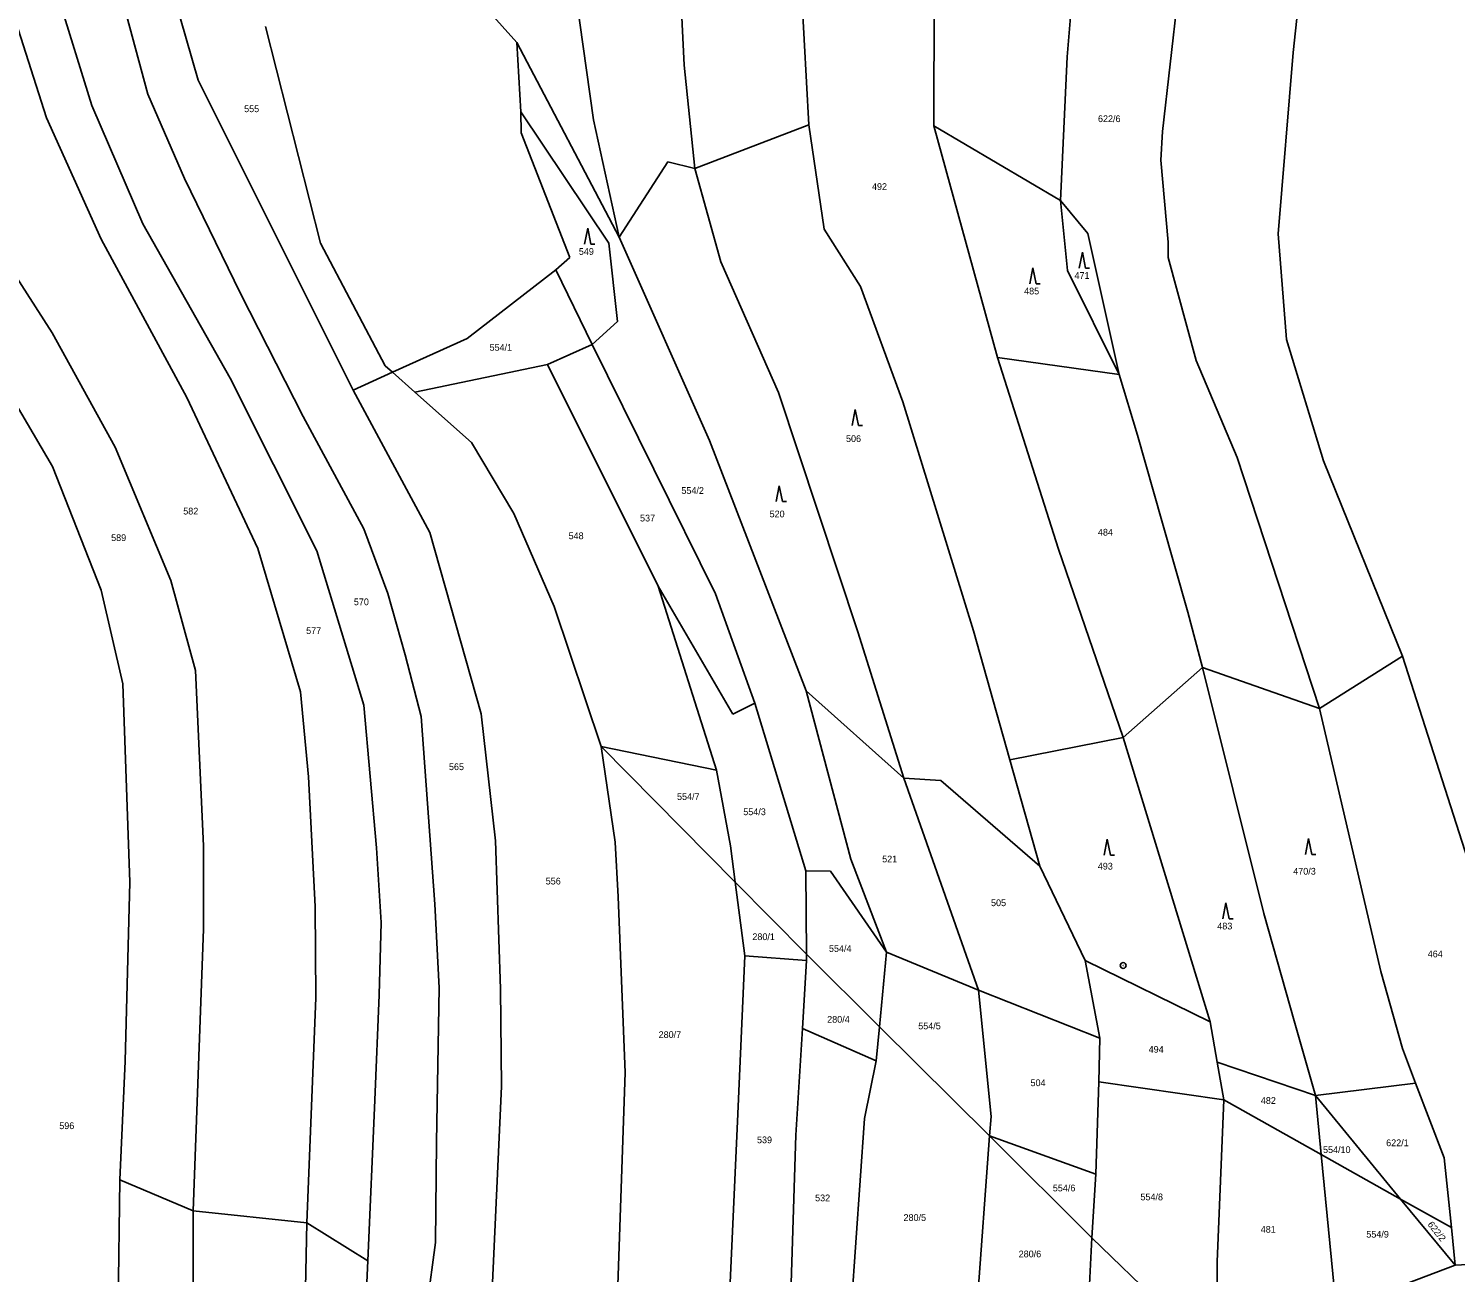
# Model space of a CAD drawing. Extents: x -794142 to -791199, y -1109267 to -1105626.
# Drawn here: x -793027.4 to -792667.2, y -1107092.4 to -1106778.4 of the extents above; entities that cross this region are included whole.
import ezdxf

# ---------------------------------------------------------------- set-up
doc = ezdxf.new("R2010")
doc.units = 0
for name, color, linetype in [('Vrstva 1', 7, 'Continuous'), ('Vrstva 14', 7, 'Continuous'), ('Vrstva 23', 7, 'Continuous'), ('Vrstva 28', 7, 'Continuous')]:
    doc.layers.add(name, color=color, linetype=linetype)

msp = doc.modelspace()

# ---------------------------------------------------------------- linework, layer by layer
at = {"layer": 'Vrstva 1'}
for p, q in [((-792798.93, -1106802.97), (-792798.54, -1106716.27)), ((-793000.73, -1106735.09), (-792984.59, -1106791.43)), ((-792892.68, -1106745.64), (-792884.83, -1106801.46)), ((-792708.25, -1106784.44), (-792704.04, -1106746.77)), ((-793024.4, -1106755.82), (-793011.47, -1106797.81)), ((-792832.97, -1106755.69), (-792830.47, -1106802.75)), ((-792763.19, -1106760.44), (-792765.25, -1106785.54)), ((-792736.23, -1106760.39), (-792741.15, -1106804.4)), ((-793022.9, -1106800.96), (-793034.68, -1106764.01)), ((-792920.55, -1106763.55), (-792904.16, -1106781.96)), ((-792862.97, -1106767.13), (-792861.9, -1106787.69)), ((-793002.68, -1106775.02), (-792997.32, -1106794.98)), ((-792967.56, -1106777.92), (-792953.68, -1106832.62)), ((-792904.16, -1106781.96), (-792903.17, -1106799.43)), ((-792904.16, -1106781.96), (-792878.34, -1106831.08)), ((-792765.25, -1106785.54), (-792766.9, -1106821.83)), ((-792712, -1106830.24), (-792708.25, -1106784.44)), ((-792861.9, -1106787.69), (-792859.2, -1106813.73)), ((-792984.59, -1106791.43), (-792945.48, -1106869.69)), ((-792998.59, -1106827.69), (-793011.47, -1106797.81)), ((-792997.32, -1106794.98), (-792988.06, -1106816.26)), ((-793009.09, -1106831.55), (-793022.9, -1106800.96)), ((-792880.96, -1106832.62), (-792903.17, -1106799.43)), ((-792903.17, -1106799.43), (-792903.03, -1106804.7)), ((-792903.03, -1106804.7), (-792890.82, -1106836.23)), ((-792884.83, -1106801.46), (-792878.34, -1106831.08)), ((-792859.2, -1106813.73), (-792830.47, -1106802.75)), ((-792830.47, -1106802.75), (-792826.59, -1106829.08)), ((-792766.9, -1106821.83), (-792798.93, -1106802.97)), ((-792798.93, -1106802.97), (-792782.8, -1106861.42)), ((-792741.15, -1106804.4), (-792741.57, -1106811.62)), ((-792878.34, -1106831.08), (-792866.03, -1106812.08)), ((-792866.03, -1106812.08), (-792859.2, -1106813.73)), ((-792741.57, -1106811.62), (-792739.78, -1106832.35)), ((-793046.92, -1106815.61), (-793021.45, -1106855.2)), ((-792852.67, -1106837.27), (-792859.2, -1106813.73)), ((-792988.06, -1106816.26), (-792973.88, -1106845.27)), ((-792766.9, -1106821.83), (-792765.15, -1106839.45)), ((-792760.07, -1106830.19), (-792766.9, -1106821.83)), ((-792976.5, -1106866.71), (-792998.59, -1106827.69)), ((-792826.59, -1106829.08), (-792817.43, -1106843.51)), ((-792752.17, -1106865.78), (-792760.07, -1106830.19)), ((-792709.85, -1106856.95), (-792712, -1106830.24)), ((-792987.45, -1106871.52), (-793009.09, -1106831.55)), ((-792953.68, -1106832.62), (-792937.37, -1106863.52)), ((-792878.74, -1106852.35), (-792880.96, -1106832.62)), ((-792878.34, -1106831.08), (-792855.57, -1106882.39)), ((-792739.78, -1106832.35), (-792739.74, -1106836.22)), ((-793021.34, -1106888.99), (-793052.18, -1106836.58)), ((-792890.82, -1106836.23), (-792894.29, -1106839.29)), ((-792838.14, -1106870.27), (-792852.67, -1106837.27)), ((-792739.74, -1106836.22), (-792732.68, -1106862.23)), ((-792894.29, -1106839.29), (-792916.69, -1106856.65)), ((-792894.29, -1106839.29), (-792885.12, -1106858.18)), ((-792765.15, -1106839.45), (-792752.17, -1106865.78)), ((-792817.43, -1106843.51), (-792806.71, -1106872.61)), ((-792958.11, -1106876.34), (-792973.88, -1106845.27)), ((-793021.45, -1106855.2), (-793005.54, -1106884.09)), ((-792885.12, -1106858.18), (-792878.74, -1106852.35)), ((-792916.69, -1106856.65), (-792935.51, -1106865.18)), ((-792885.12, -1106858.18), (-792896.46, -1106863.23)), ((-792885.12, -1106858.18), (-792854.05, -1106921.08)), ((-792700.56, -1106887.52), (-792709.85, -1106856.95)), ((-792782.8, -1106861.42), (-792752.17, -1106865.78)), ((-792782.8, -1106861.42), (-792767.47, -1106909.81)), ((-792732.68, -1106862.23), (-792722.36, -1106886.72)), ((-792935.51, -1106865.18), (-792945.48, -1106869.69)), ((-792937.37, -1106863.52), (-792935.51, -1106865.18)), ((-792935.51, -1106865.18), (-792929.89, -1106870.2)), ((-792896.46, -1106863.23), (-792929.89, -1106870.2)), ((-792868.48, -1106919.18), (-792896.46, -1106863.23)), ((-792752.17, -1106865.78), (-792747.46, -1106881.03)), ((-792954.63, -1106910.26), (-792976.5, -1106866.71)), ((-792945.48, -1106869.69), (-792926.16, -1106905.64)), ((-792969.51, -1106909.67), (-792987.45, -1106871.52)), ((-792929.89, -1106870.2), (-792915.64, -1106882.9)), ((-792818.1, -1106930.71), (-792838.14, -1106870.27)), ((-792806.71, -1106872.61), (-792788.93, -1106930.43)), ((-792942.77, -1106904.71), (-792958.11, -1106876.34)), ((-793005.54, -1106884.09), (-792991.5, -1106917.75)), ((-792915.64, -1106882.9), (-792904.93, -1106900.86)), ((-792855.57, -1106882.39), (-792831.15, -1106945.63)), ((-792747.46, -1106881.03), (-792741.39, -1106902.66)), ((-792722.36, -1106886.72), (-792701.57, -1106950.06)), ((-792680.62, -1106936.85), (-792700.56, -1106887.52)), ((-793021.34, -1106888.99), (-793009.06, -1106920.15)), ((-792904.93, -1106900.86), (-792894.73, -1106924.33)), ((-792942.77, -1106904.71), (-792936.7, -1106921.06)), ((-792926.16, -1106905.64), (-792913.14, -1106951.38)), ((-792741.39, -1106902.66), (-792734.78, -1106925.72)), ((-792969.51, -1106909.67), (-792958.78, -1106945.81)), ((-792954.63, -1106910.26), (-792942.82, -1106949.2)), ((-792767.47, -1106909.81), (-792751.12, -1106957.35)), ((-793009.06, -1106920.15), (-793003.62, -1106943.84)), ((-792991.5, -1106917.75), (-792985.25, -1106940.45)), ((-792853.73, -1106965.66), (-792868.48, -1106919.18)), ((-792849.6, -1106951.5), (-792868.48, -1106919.18)), ((-792936.7, -1106921.06), (-792932.36, -1106936.55)), ((-792854.05, -1106921.08), (-792844.08, -1106948.74)), ((-792894.73, -1106924.33), (-792882.9, -1106959.64)), ((-792734.78, -1106925.72), (-792731.08, -1106939.67)), ((-792806.47, -1106967.67), (-792818.1, -1106930.71)), ((-792788.93, -1106930.43), (-792779.72, -1106963)), ((-792932.36, -1106936.55), (-792928.3, -1106952.11)), ((-792701.57, -1106950.06), (-792680.62, -1106936.85)), ((-792680.62, -1106936.85), (-792657.74, -1107008.3)), ((-792985.25, -1106940.45), (-792983.28, -1106984.76)), ((-792751.12, -1106957.35), (-792731.08, -1106939.67)), ((-792731.08, -1106939.67), (-792701.57, -1106950.06)), ((-792731.08, -1106939.67), (-792715.59, -1107001.83)), ((-793003.62, -1106943.84), (-793001.85, -1106993.86)), ((-792958.78, -1106945.81), (-792956.77, -1106967.34)), ((-792844.08, -1106948.74), (-792849.6, -1106951.5)), ((-792844.08, -1106948.74), (-792831.24, -1106991.02)), ((-792831.15, -1106945.63), (-792819.89, -1106988.11)), ((-792831.15, -1106945.63), (-792806.47, -1106967.67)), ((-792942.82, -1106949.2), (-792939.59, -1106985.19)), ((-792928.3, -1106952.11), (-792924.88, -1106999.42)), ((-792913.14, -1106951.38), (-792909.57, -1106983.45)), ((-792701.57, -1106950.06), (-792686.08, -1107016.41)), ((-792882.9, -1106959.64), (-792849.05, -1106993.88)), ((-792882.9, -1106959.64), (-792853.73, -1106965.66)), ((-792882.9, -1106959.64), (-792879.32, -1106983.84)), ((-792779.72, -1106963), (-792751.12, -1106957.35)), ((-792751.12, -1106957.35), (-792729.2, -1107029.15)), ((-792772.16, -1106989.85), (-792779.72, -1106963)), ((-792853.73, -1106965.66), (-792850.23, -1106984.73)), ((-792956.77, -1106967.34), (-792955.04, -1107000.06)), ((-792806.47, -1106967.67), (-792797.17, -1106968.26)), ((-792806.47, -1106967.67), (-792787.62, -1107021.16)), ((-792797.17, -1106968.26), (-792772.16, -1106989.85)), ((-792983.28, -1106984.76), (-792983.26, -1107005.78)), ((-792909.57, -1106983.45), (-792908.26, -1107020.78)), ((-792879.32, -1106983.84), (-792878.59, -1106997.6)), ((-792849.05, -1106993.88), (-792850.23, -1106984.73)), ((-792939.59, -1106985.19), (-792938.44, -1107004.04)), ((-792819.89, -1106988.11), (-792810.87, -1107011.57)), ((-792831.04, -1107012.09), (-792831.24, -1106991.02)), ((-792831.24, -1106991.02), (-792824.98, -1106991.12)), ((-792824.98, -1106991.12), (-792810.87, -1107011.57)), ((-792772.16, -1106989.85), (-792760.72, -1107013.66)), ((-793001.85, -1106993.86), (-793003.05, -1107039.06)), ((-792849.05, -1106993.88), (-792831.04, -1107012.09)), ((-792846.65, -1107012.45), (-792849.05, -1106993.88)), ((-792924.88, -1106999.42), (-792923.79, -1107020.56)), ((-792878.59, -1106997.6), (-792876.78, -1107041.95)), ((-792955.04, -1107000.06), (-792954.89, -1107023.13)), ((-792715.59, -1107001.83), (-792707.76, -1107029.53)), ((-792983.26, -1107005.78), (-792985.85, -1107076.9)), ((-792938.44, -1107004.04), (-792938.88, -1107022.31)), ((-792846.65, -1107012.45), (-792848.56, -1107056.16)), ((-792846.65, -1107012.45), (-792831.03, -1107013.71)), ((-792832.08, -1107030.84), (-792831.03, -1107013.71)), ((-792831.03, -1107013.71), (-792831.04, -1107012.09)), ((-792812.64, -1107030.38), (-792831.04, -1107012.09)), ((-792812.64, -1107030.38), (-792810.87, -1107011.57)), ((-792810.87, -1107011.57), (-792787.62, -1107021.16)), ((-792760.72, -1107013.66), (-792729.2, -1107029.15)), ((-792760.72, -1107013.66), (-792757.05, -1107033.28)), ((-792686.08, -1107016.41), (-792680.61, -1107035.91)), ((-792923.79, -1107020.56), (-792924.45, -1107059.51)), ((-792908.26, -1107020.78), (-792908.04, -1107045.5)), ((-792954.89, -1107023.13), (-792957.19, -1107079.85)), ((-792938.88, -1107022.31), (-792940.03, -1107048.91)), ((-792787.62, -1107021.16), (-792784.44, -1107053.01)), ((-792787.62, -1107021.16), (-792757.05, -1107033.28)), ((-792833.72, -1107057.79), (-792832.08, -1107030.84)), ((-792832.08, -1107030.84), (-792813.45, -1107039)), ((-792813.45, -1107039), (-792812.64, -1107030.38)), ((-792784.88, -1107057.96), (-792812.64, -1107030.38)), ((-792729.2, -1107029.15), (-792727.38, -1107039.36)), ((-792707.76, -1107029.53), (-792702.6, -1107047.74)), ((-792757.05, -1107033.28), (-792757.29, -1107044.33)), ((-793003.05, -1107039.06), (-793004.33, -1107069.02)), ((-792813.45, -1107039), (-792816.44, -1107053.57)), ((-792680.61, -1107035.91), (-792677.33, -1107044.66)), ((-792879.2, -1107111.32), (-792876.78, -1107041.95)), ((-792727.38, -1107039.36), (-792702.6, -1107047.74)), ((-792727.38, -1107039.36), (-792725.67, -1107048.87)), ((-792908.04, -1107045.5), (-792911.26, -1107116.39)), ((-792757.29, -1107044.33), (-792758.02, -1107067.62)), ((-792757.29, -1107044.33), (-792725.67, -1107048.87)), ((-792677.33, -1107044.66), (-792702.6, -1107047.74)), ((-792677.33, -1107044.66), (-792670.07, -1107063.52)), ((-792940.03, -1107048.91), (-792941.77, -1107089.48)), ((-792725.67, -1107048.87), (-792727.41, -1107089.72)), ((-792725.67, -1107048.87), (-792701.16, -1107062.62)), ((-792702.6, -1107047.74), (-792701.16, -1107062.62)), ((-792702.6, -1107047.74), (-792681.08, -1107073.88)), ((-792784.44, -1107053.01), (-792784.88, -1107057.96)), ((-792848.56, -1107056.16), (-792851, -1107109.74)), ((-792816.44, -1107053.57), (-792820.51, -1107112.13)), ((-792924.45, -1107059.51), (-792924.69, -1107084.87)), ((-792835.35, -1107107.75), (-792833.72, -1107057.79)), ((-792784.88, -1107057.96), (-792788.58, -1107108.38)), ((-792784.88, -1107057.96), (-792758.99, -1107083.68)), ((-792758.02, -1107067.62), (-792784.88, -1107057.96)), ((-792701.16, -1107062.62), (-792697.34, -1107101.91)), ((-792701.16, -1107062.62), (-792681.08, -1107073.88)), ((-792670.07, -1107063.52), (-792668.28, -1107081.06)), ((-792758.02, -1107067.62), (-792758.99, -1107083.68)), ((-793005.31, -1107133.46), (-793004.33, -1107069.02)), ((-792985.85, -1107076.9), (-793004.33, -1107069.02)), ((-792681.08, -1107073.88), (-792667.31, -1107090.61)), ((-792681.08, -1107073.88), (-792668.28, -1107081.06)), ((-792985.85, -1107076.9), (-792985.85, -1107099.44)), ((-792957.19, -1107079.85), (-792985.85, -1107076.9)), ((-792957.19, -1107079.85), (-792958.29, -1107139.92)), ((-792941.77, -1107089.48), (-792957.19, -1107079.85)), ((-792668.28, -1107081.06), (-792667.31, -1107090.61)), ((-792924.69, -1107084.87), (-792927.89, -1107109.06)), ((-792758.99, -1107083.68), (-792760.46, -1107110.51)), ((-792758.99, -1107083.68), (-792727.53, -1107114.02)), ((-792942.65, -1107110.05), (-792941.77, -1107089.48)), ((-792667.31, -1107090.61), (-792633.72, -1107088.81)), ((-792727.41, -1107089.72), (-792727.53, -1107114.02)), ((-792697.34, -1107101.91), (-792667.31, -1107090.61))]:
    msp.add_line(p, q, dxfattribs=at)
at = {"layer": 'Vrstva 23'}
for p, q in [((-792887.08, -1106832.84), (-792886.28, -1106828.84)), ((-792886.28, -1106828.84), (-792885.48, -1106832.84)), ((-792885.48, -1106832.84), (-792884.48, -1106832.84)), ((-792762.2, -1106838.9), (-792761.4, -1106834.9)), ((-792761.4, -1106834.9), (-792760.6, -1106838.9)), ((-792774.71, -1106842.83), (-792773.91, -1106838.83)), ((-792773.91, -1106838.83), (-792773.11, -1106842.83)), ((-792760.6, -1106838.9), (-792759.6, -1106838.9)), ((-792773.11, -1106842.83), (-792772.11, -1106842.83)), ((-792819.53, -1106878.62), (-792818.73, -1106874.62)), ((-792818.73, -1106874.62), (-792817.93, -1106878.62)), ((-792817.93, -1106878.62), (-792816.93, -1106878.62)), ((-792838.72, -1106897.83), (-792837.92, -1106893.83)), ((-792837.92, -1106893.83), (-792837.12, -1106897.83)), ((-792837.12, -1106897.83), (-792836.12, -1106897.83)), ((-792755.93, -1106987.06), (-792755.13, -1106983.06)), ((-792755.13, -1106983.06), (-792754.33, -1106987.06)), ((-792705.1, -1106986.88), (-792704.3, -1106982.88)), ((-792704.3, -1106982.88), (-792703.5, -1106986.88)), ((-792754.33, -1106987.06), (-792753.33, -1106987.06)), ((-792703.5, -1106986.88), (-792702.5, -1106986.88)), ((-792725.97, -1107003.13), (-792725.17, -1106999.13)), ((-792725.17, -1106999.13), (-792724.37, -1107003.13)), ((-792724.37, -1107003.13), (-792723.37, -1107003.13))]:
    msp.add_line(p, q, dxfattribs=at)
at = {"layer": 'Vrstva 28'}
for radius in [0.75, 0.01]:
    msp.add_circle((-792751.11, -1107014.93), radius, dxfattribs=at)

# ---------------------------------------------------------------- texts
at = {"layer": 'Vrstva 14'}
for s, p in [('555', (-792972.996, -1106799.52)), ('622/6', (-792757.47, -1106802.03)), ('492', (-792814.522, -1106819.15)), ('549', (-792888.509, -1106835.54)), ('471', (-792763.402, -1106841.6)), ('485', (-792776.119, -1106845.53)), ('554/1', (-792911.042, -1106859.75)), ('506', (-792821.072, -1106882.79)), ('554/2', (-792862.628, -1106895.88)), ('582', (-792988.363, -1106901.08)), ('537', (-792873.06, -1106902.84)), ('520', (-792840.362, -1106901.8)), ('548', (-792891.099, -1106907.31)), ('484', (-792757.488, -1106906.41)), ('589', (-793006.563, -1106907.79)), ('570', (-792945.299, -1106923.98)), ('577', (-792957.336, -1106931.24)), ('565', (-792921.299, -1106965.61)), ('554/7', (-792863.725, -1106973.14)), ('554/3', (-792847.008, -1106976.98)), ('521', (-792811.946, -1106988.9)), ('493', (-792757.523, -1106990.71)), ('470/3', (-792708.192, -1106991.99)), ('556', (-792896.869, -1106994.48)), ('505', (-792784.469, -1106999.95)), ('280/1', (-792844.712, -1107008.52)), ('483', (-792727.362, -1107005.83)), ('554/4', (-792825.384, -1107011.5)), ('464', (-792674.248, -1107012.87)), ('280/4', (-792825.825, -1107029.38)), ('280/7', (-792868.375, -1107033.23)), ('554/5', (-792802.845, -1107031.04)), ('494', (-792744.688, -1107036.95)), ('504', (-792774.498, -1107045.39)), ('482', (-792716.372, -1107049.86)), ('596', (-793019.653, -1107056.23)), ('539', (-792843.543, -1107059.8)), ('554/10', (-792700.671, -1107062.28)), ('622/1', (-792684.733, -1107060.54)), ('554/6', (-792768.868, -1107071.96)), ('532', (-792828.873, -1107074.45)), ('554/8', (-792746.758, -1107074.2)), ('280/5', (-792806.555, -1107079.41)), ('481', (-792716.396, -1107082.39)), ('554/9', (-792689.748, -1107083.63)), ('280/6', (-792777.499, -1107088.6))]:
    msp.add_text(s, height=1.7, dxfattribs=at).set_placement(p)
msp.add_text('622/2', height=1.7, rotation=308.45367, dxfattribs=at).set_placement((-792674.387, -1107080.342))

doc.saveas('drawing.dxf')
